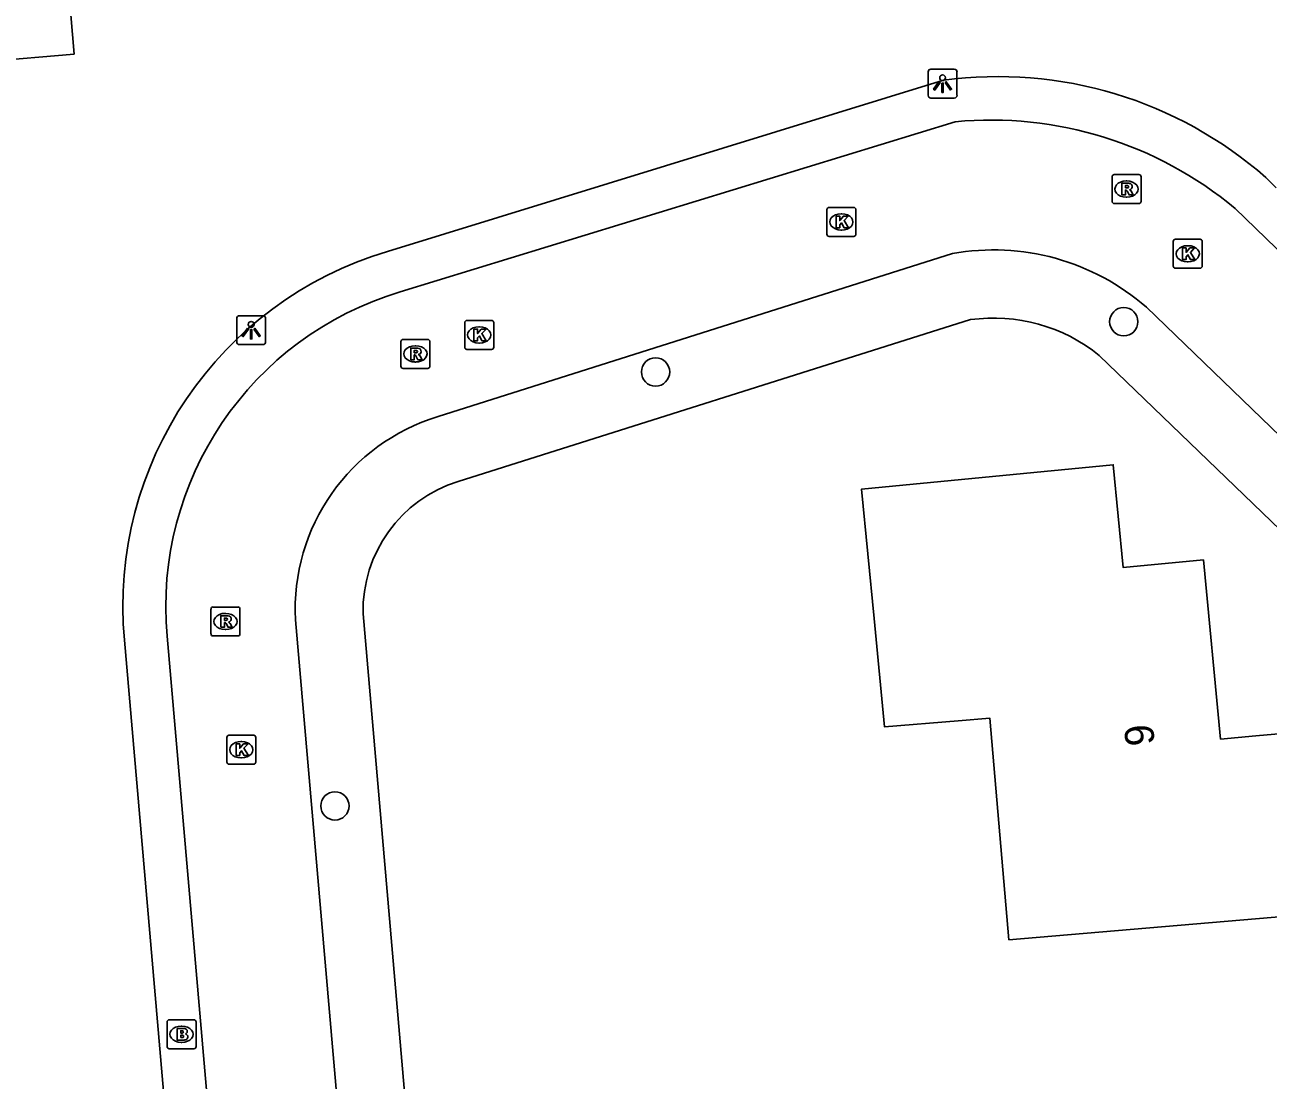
# Model space of a CAD drawing. Extents: x 163427 to 164190, y 380331 to 381641.
# Drawn here: x 164026.23 to 164069.16, y 381135.13 to 381171.56 of the extents above; entities that cross this region are included whole.
import ezdxf

# ---------------------------------------------------------------- set-up
doc = ezdxf.new("R2010")
doc.units = 0
for name, color, linetype in [('IMGEO_Boom', 7, 'Continuous'), ('IMGEO_Brandkraan', 7, 'Continuous'), ('IMGEO_Kolk', 7, 'Continuous'), ('IMGEO_Lichtpunt', 7, 'Continuous'), ('IMGEO_Pand', 7, 'Continuous'), ('IMGEO_Pand_nummerreeks', 7, 'Continuous'), ('IMGEO_Rijbaan_lokaal_open', 7, 'Continuous'), ('IMGEO_Rioolput', 7, 'Continuous'), ('IMGEO_Voetpad_open', 7, 'Continuous')]:
    doc.layers.add(name, color=color, linetype=linetype)

msp = doc.modelspace()

# ---------------------------------------------------------------- linework, layer by layer
at = {"layer": 'IMGEO_Boom'}
for centre in [(164064.17, 381161.316), (164048.004, 381159.581), (164036.933, 381144.599)]:
    msp.add_circle(centre, 0.489, dxfattribs=at)
at = {"layer": 'IMGEO_Brandkraan'}
for p, q in [((164031.135, 381136.291), (164031.135, 381137.143)), ((164031.21, 381137.217), (164032.062, 381137.217)), ((164031.623, 381136.997), (164031.648, 381136.997)), ((164032.136, 381137.143), (164032.136, 381136.291)), ((164031.646, 381136.437), (164031.621, 381136.437)), ((164032.062, 381136.217), (164031.21, 381136.217))]:
    msp.add_line(p, q, dxfattribs=at)
for points in [[(164031.135, 381136.291), (164031.135, 381137.143)], [(164031.21, 381137.217), (164032.062, 381137.217)], [(164031.483, 381136.917), (164031.483, 381136.517), (164031.696, 381136.517)], [(164031.714, 381136.917), (164031.483, 381136.917)], [(164032.136, 381137.143), (164032.136, 381136.291)], [(164031.662, 381136.836), (164031.608, 381136.836), (164031.608, 381136.76)], [(164031.608, 381136.76), (164031.661, 381136.76)], [(164031.67, 381136.684), (164031.608, 381136.684), (164031.608, 381136.603)], [(164031.608, 381136.603), (164031.67, 381136.603)], [(164032.062, 381136.217), (164031.21, 381136.217)]]:
    msp.add_lwpolyline(points, dxfattribs=at)
for centre, radius, start, end in [((164031.212, 381137.141), 0.0765, 91.552, 178.448), ((164031.212, 381137.141), 0.0765, 91.552, 178.448), ((164031.718, 381136.772), 0.145, 59.4692, 91.5367), ((164031.743, 381136.819), 0.0922, 285.5137, 58.1501), ((164032.06, 381137.141), 0.0765, 1.552, 88.448), ((164032.06, 381137.141), 0.0765, 1.552, 88.448), ((164031.663, 381136.798), 0.0379, 267.8285, 90.9355), ((164031.671, 381136.643), 0.0404, 269.8759, 90.5077), ((164031.702, 381136.768), 0.251, 268.6676, 293.5347), ((164031.748, 381136.627), 0.105, 301.3115, 78.989), ((164031.212, 381136.293), 0.0765, 181.552, 268.448), ((164031.212, 381136.293), 0.0765, 181.552, 268.448), ((164032.06, 381136.293), 0.0765, 271.552, 358.448), ((164032.06, 381136.293), 0.0765, 271.552, 358.448)]:
    msp.add_arc(centre, radius, start, end, dxfattribs=at)
for centre, major_axis, ratio, start_param, end_param in [((164031.622, 381136.717), (-0.387, 0.002), 0.722429, 4.712389, 7.853982), ((164031.647, 381136.717), (-0.39, 0.002), 0.717154, 1.570796, 4.712389)]:
    msp.add_ellipse(centre, major_axis=major_axis, ratio=ratio, start_param=start_param, end_param=end_param, dxfattribs=at)
at = {"layer": 'IMGEO_Kolk'}
for p, q in [((164053.919, 381164.334), (164053.919, 381165.186)), ((164053.994, 381165.26), (164054.846, 381165.26)), ((164054.92, 381165.186), (164054.92, 381164.334)), ((164054.407, 381165.04), (164054.432, 381165.04)), ((164054.43, 381164.48), (164054.405, 381164.48)), ((164054.846, 381164.26), (164053.994, 381164.26)), ((164065.879, 381163.235), (164065.879, 381164.087)), ((164065.954, 381164.161), (164066.806, 381164.161)), ((164066.367, 381163.941), (164066.392, 381163.941)), ((164066.88, 381164.087), (164066.88, 381163.235)), ((164066.806, 381163.161), (164065.954, 381163.161)), ((164066.39, 381163.381), (164066.365, 381163.381)), ((164041.488, 381161.36), (164042.34, 381161.36)), ((164041.413, 381160.434), (164041.413, 381161.286)), ((164041.901, 381161.14), (164041.926, 381161.14)), ((164042.414, 381161.286), (164042.414, 381160.434)), ((164041.924, 381160.58), (164041.899, 381160.58)), ((164042.34, 381160.36), (164041.488, 381160.36)), ((164033.2, 381146.115), (164033.2, 381146.967)), ((164033.275, 381147.041), (164034.127, 381147.041)), ((164033.688, 381146.821), (164033.713, 381146.821)), ((164034.201, 381146.967), (164034.201, 381146.115)), ((164034.127, 381146.041), (164033.275, 381146.041)), ((164033.711, 381146.261), (164033.686, 381146.261))]:
    msp.add_line(p, q, dxfattribs=at)
for points in [[(164053.919, 381164.334), (164053.919, 381165.186)], [(164053.994, 381165.26), (164054.846, 381165.26)], [(164054.92, 381165.186), (164054.92, 381164.334)], [(164054.24, 381164.96), (164054.363, 381164.96), (164054.363, 381164.809), (164054.493, 381164.96), (164054.657, 381164.96), (164054.511, 381164.809), (164054.664, 381164.56), (164054.512, 381164.56), (164054.427, 381164.724), (164054.363, 381164.657), (164054.363, 381164.56), (164054.24, 381164.56), (164054.24, 381164.96)], [(164054.846, 381164.26), (164053.994, 381164.26)], [(164065.879, 381163.235), (164065.879, 381164.087)], [(164065.954, 381164.161), (164066.806, 381164.161)], [(164066.88, 381164.087), (164066.88, 381163.235)], [(164066.2, 381163.861), (164066.323, 381163.861), (164066.323, 381163.71), (164066.453, 381163.861), (164066.617, 381163.861), (164066.471, 381163.71), (164066.624, 381163.461), (164066.472, 381163.461), (164066.387, 381163.625), (164066.323, 381163.558), (164066.323, 381163.461), (164066.2, 381163.461), (164066.2, 381163.861)], [(164066.806, 381163.161), (164065.954, 381163.161)], [(164041.488, 381161.36), (164042.34, 381161.36)], [(164041.413, 381160.434), (164041.413, 381161.286)], [(164041.734, 381161.06), (164041.857, 381161.06), (164041.857, 381160.909), (164041.987, 381161.06), (164042.151, 381161.06), (164042.005, 381160.909), (164042.158, 381160.66), (164042.006, 381160.66), (164041.921, 381160.824), (164041.857, 381160.757), (164041.857, 381160.66), (164041.734, 381160.66), (164041.734, 381161.06)], [(164042.414, 381161.286), (164042.414, 381160.434)], [(164042.34, 381160.36), (164041.488, 381160.36)], [(164033.2, 381146.115), (164033.2, 381146.967)], [(164033.275, 381147.041), (164034.127, 381147.041)], [(164033.521, 381146.741), (164033.644, 381146.741), (164033.644, 381146.59), (164033.774, 381146.741), (164033.938, 381146.741), (164033.792, 381146.59), (164033.945, 381146.341), (164033.793, 381146.341), (164033.708, 381146.505), (164033.644, 381146.438), (164033.644, 381146.341), (164033.521, 381146.341), (164033.521, 381146.741)], [(164034.201, 381146.967), (164034.201, 381146.115)], [(164034.127, 381146.041), (164033.275, 381146.041)]]:
    msp.add_lwpolyline(points, dxfattribs=at)
for centre, start, end in [((164053.996, 381165.184), 91.552, 178.448), ((164053.996, 381165.184), 91.552, 178.448), ((164054.844, 381165.184), 1.552, 88.448), ((164054.844, 381165.184), 1.552, 88.448), ((164053.996, 381164.336), 181.552, 268.448), ((164053.996, 381164.336), 181.552, 268.448), ((164054.844, 381164.336), 271.552, 358.448), ((164054.844, 381164.336), 271.552, 358.448), ((164065.956, 381164.085), 91.552, 178.448), ((164065.956, 381164.085), 91.552, 178.448), ((164066.804, 381164.085), 1.552, 88.448), ((164066.804, 381164.085), 1.552, 88.448), ((164065.956, 381163.237), 181.552, 268.448), ((164065.956, 381163.237), 181.552, 268.448), ((164066.804, 381163.237), 271.552, 358.448), ((164066.804, 381163.237), 271.552, 358.448), ((164041.49, 381161.284), 91.552, 178.448), ((164041.49, 381161.284), 91.552, 178.448), ((164042.338, 381161.284), 1.552, 88.448), ((164042.338, 381161.284), 1.552, 88.448), ((164041.49, 381160.436), 181.552, 268.448), ((164041.49, 381160.436), 181.552, 268.448), ((164042.338, 381160.436), 271.552, 358.448), ((164042.338, 381160.436), 271.552, 358.448), ((164033.277, 381146.965), 91.552, 178.448), ((164033.277, 381146.965), 91.552, 178.448), ((164034.125, 381146.965), 1.552, 88.448), ((164034.125, 381146.965), 1.552, 88.448), ((164033.277, 381146.117), 181.552, 268.448), ((164033.277, 381146.117), 181.552, 268.448), ((164034.125, 381146.117), 271.552, 358.448), ((164034.125, 381146.117), 271.552, 358.448)]:
    msp.add_arc(centre, 0.0765, start, end, dxfattribs=at)
for centre, major_axis, ratio, start_param, end_param in [((164054.406, 381164.76), (-0.387, 0.002), 0.722429, 4.712389, 7.853982), ((164054.431, 381164.76), (-0.39, 0.002), 0.717154, 1.570796, 4.712389), ((164066.366, 381163.661), (-0.387, 0.002), 0.722429, 4.712389, 7.853982), ((164066.391, 381163.661), (-0.39, 0.002), 0.717154, 1.570796, 4.712389), ((164041.9, 381160.86), (-0.387, 0.002), 0.722429, 4.712389, 7.853982), ((164041.925, 381160.86), (-0.39, 0.002), 0.717154, 1.570796, 4.712389), ((164033.687, 381146.541), (-0.387, 0.002), 0.722429, 4.712389, 7.853982), ((164033.712, 381146.541), (-0.39, 0.002), 0.717154, 1.570796, 4.712389)]:
    msp.add_ellipse(centre, major_axis=major_axis, ratio=ratio, start_param=start_param, end_param=end_param, dxfattribs=at)
at = {"layer": 'IMGEO_Lichtpunt'}
for p, q in [((164057.416, 381169.94), (164057.416, 381169.133)), ((164057.416, 381169.94), (164057.416, 381169.133)), ((164058.318, 381170.035), (164057.51, 381170.035)), ((164058.318, 381170.035), (164057.51, 381170.035)), ((164058.412, 381169.133), (164058.412, 381169.94)), ((164058.412, 381169.133), (164058.412, 381169.94)), ((164057.51, 381169.039), (164058.318, 381169.039)), ((164057.51, 381169.039), (164058.318, 381169.039)), ((164033.541, 381161.427), (164033.541, 381160.62)), ((164033.541, 381161.427), (164033.541, 381160.62)), ((164034.443, 381161.522), (164033.635, 381161.522)), ((164034.443, 381161.522), (164033.635, 381161.522)), ((164034.537, 381160.62), (164034.537, 381161.427)), ((164034.537, 381160.62), (164034.537, 381161.427)), ((164033.635, 381160.526), (164034.443, 381160.526)), ((164033.635, 381160.526), (164034.443, 381160.526))]:
    msp.add_line(p, q, dxfattribs=at)
for points in [[(164057.79, 381169.604), (164057.829, 381169.576), (164057.641, 381169.314), (164057.603, 381169.341), (164057.79, 381169.604)], [(164057.892, 381169.556), (164057.939, 381169.556), (164057.939, 381169.234), (164057.892, 381169.234), (164057.892, 381169.556)], [(164058.002, 381169.576), (164058.04, 381169.603), (164058.227, 381169.341), (164058.188, 381169.313), (164058.002, 381169.576)], [(164033.915, 381161.091), (164033.954, 381161.063), (164033.766, 381160.801), (164033.728, 381160.828), (164033.915, 381161.091)], [(164034.017, 381161.043), (164034.064, 381161.043), (164034.064, 381160.721), (164034.017, 381160.721), (164034.017, 381161.043)], [(164034.127, 381161.063), (164034.165, 381161.09), (164034.352, 381160.828), (164034.313, 381160.8), (164034.127, 381161.063)]]:
    msp.add_lwpolyline(points, dxfattribs=at)
for centre in [(164057.915, 381169.738), (164034.04, 381161.225)]:
    msp.add_circle(centre, 0.0994, dxfattribs=at)
for centre, start, end in [((164057.51, 381169.94), 90, 180), ((164057.51, 381169.94), 90, 180), ((164058.318, 381169.94), 0, 90), ((164058.318, 381169.94), 0, 90), ((164057.51, 381169.133), 180, 270), ((164057.51, 381169.133), 180, 270), ((164058.318, 381169.133), 270, 0), ((164058.318, 381169.133), 270, 360), ((164033.635, 381161.427), 90, 180), ((164033.635, 381161.427), 90, 180), ((164034.443, 381161.427), 0, 90), ((164034.443, 381161.427), 0, 90), ((164033.635, 381160.62), 180, 270), ((164033.635, 381160.62), 180, 270), ((164034.443, 381160.62), 270, 0), ((164034.443, 381160.62), 270, 360)]:
    msp.add_arc(centre, 0.0946, start, end, dxfattribs=at)
at = {"layer": 'IMGEO_Pand'}
for points in [[(164024.661, 381173.568), (164024.18, 381179.28), (164027.169, 381179.532), (164027.925, 381170.554), (164024.936, 381170.302)], [(164060.198, 381139.979), (164059.545, 381147.634), (164058.45, 381147.541), (164055.911, 381147.325), (164055.547, 381151.068), (164055.113, 381155.531), (164063.805, 381156.377), (164064.151, 381152.826), (164066.921, 381153.095), (164067.516, 381146.905), (164068.726, 381147.015), (164071.62, 381147.278), (164074.58, 381144.286), (164074.84, 381141.227), (164069.26, 381140.751), (164060.198, 381139.979)]]:
    msp.add_lwpolyline(points, dxfattribs=at)
at = {"layer": 'IMGEO_Rijbaan_lokaal_open'}
for points in [[(164039.183, 381162.345), (164058.35, 381168.219)], [(164068.014, 381165.227), (164112.746, 381121.956), (164141.941, 381093.714)], [(164058.253, 381163.671), (164040.501, 381158.039)], [(164138.201, 381091.126), (164109.62, 381118.71), (164064.951, 381161.82)], [(164035.572, 381151.02), (164040.416, 381095.118), (164043.083, 381064.431)], [(164038.683, 381063.659), (164036.27, 381091.227), (164031.138, 381150.457)]]:
    msp.add_lwpolyline(points, dxfattribs=at)
for centre, radius, start, end in [((164059.586, 381155.109), 13.168, 50.2079, 95.3868), ((164059.669, 381155.751), 8.045, 48.9654, 100.1382), ((164042.439, 381151.475), 11.347, 106.6767, 185.1483), ((164042.495, 381151.398), 6.934, 106.7164, 183.1277)]:
    msp.add_arc(centre, radius, start, end, dxfattribs=at)
at = {"layer": 'IMGEO_Rioolput'}
for p, q in [((164063.766, 381165.47), (164063.766, 381166.322)), ((164063.841, 381166.396), (164064.693, 381166.396)), ((164064.254, 381166.176), (164064.279, 381166.176)), ((164064.767, 381166.322), (164064.767, 381165.47)), ((164064.277, 381165.616), (164064.252, 381165.616)), ((164064.693, 381165.396), (164063.841, 381165.396)), ((164039.211, 381159.779), (164039.211, 381160.631)), ((164039.286, 381160.705), (164040.138, 381160.705)), ((164039.699, 381160.485), (164039.724, 381160.485)), ((164040.212, 381160.631), (164040.212, 381159.779)), ((164040.138, 381159.705), (164039.286, 381159.705)), ((164039.722, 381159.925), (164039.697, 381159.925)), ((164032.728, 381151.467), (164033.58, 381151.467)), ((164032.653, 381150.541), (164032.653, 381151.393)), ((164033.141, 381151.247), (164033.166, 381151.247)), ((164033.654, 381151.393), (164033.654, 381150.541)), ((164033.164, 381150.687), (164033.139, 381150.687)), ((164033.58, 381150.467), (164032.728, 381150.467))]:
    msp.add_line(p, q, dxfattribs=at)
for points in [[(164063.766, 381165.47), (164063.766, 381166.322)], [(164063.841, 381166.396), (164064.693, 381166.396)], [(164064.355, 381166.094), (164064.103, 381166.096), (164064.103, 381165.696)], [(164064.767, 381166.322), (164064.767, 381165.47)], [(164064.103, 381165.696), (164064.227, 381165.696), (164064.227, 381165.858), (164064.238, 381165.858)], [(164064.281, 381166.015), (164064.227, 381166.015), (164064.227, 381165.934)], [(164064.227, 381165.934), (164064.279, 381165.934)], [(164064.285, 381165.829), (164064.356, 381165.696), (164064.496, 381165.696), (164064.431, 381165.822)], [(164064.693, 381165.396), (164063.841, 381165.396)], [(164039.211, 381159.779), (164039.211, 381160.631)], [(164039.286, 381160.705), (164040.138, 381160.705)], [(164040.212, 381160.631), (164040.212, 381159.779)], [(164039.8, 381160.403), (164039.548, 381160.405), (164039.548, 381160.005)], [(164039.548, 381160.005), (164039.672, 381160.005), (164039.672, 381160.167), (164039.683, 381160.167)], [(164039.726, 381160.324), (164039.672, 381160.324), (164039.672, 381160.243)], [(164039.672, 381160.243), (164039.724, 381160.243)], [(164039.73, 381160.138), (164039.801, 381160.005), (164039.941, 381160.005), (164039.876, 381160.131)], [(164040.138, 381159.705), (164039.286, 381159.705)], [(164032.728, 381151.467), (164033.58, 381151.467)], [(164032.653, 381150.541), (164032.653, 381151.393)], [(164033.242, 381151.165), (164032.99, 381151.167), (164032.99, 381150.767)], [(164033.168, 381151.086), (164033.114, 381151.086), (164033.114, 381151.005)], [(164033.654, 381151.393), (164033.654, 381150.541)], [(164032.99, 381150.767), (164033.114, 381150.767), (164033.114, 381150.929), (164033.125, 381150.929)], [(164033.114, 381151.005), (164033.166, 381151.005)], [(164033.172, 381150.9), (164033.243, 381150.767), (164033.383, 381150.767), (164033.318, 381150.893)], [(164033.58, 381150.467), (164032.728, 381150.467)]]:
    msp.add_lwpolyline(points, dxfattribs=at)
for centre, radius, start, end in [((164063.843, 381166.32), 0.0765, 91.552, 178.448), ((164063.843, 381166.32), 0.0765, 91.552, 178.448), ((164064.354, 381165.984), 0.109, 350.3612, 89.416), ((164064.691, 381166.32), 0.0765, 1.552, 88.448), ((164064.691, 381166.32), 0.0765, 1.552, 88.448), ((164064.237, 381165.805), 0.0533, 26.0293, 88.6989), ((164064.263, 381166.123), 0.19, 274.7715, 282.9687), ((164064.287, 381165.919), 0.0964, 77.0061, 93.1865), ((164064.301, 381165.976), 0.0378, 276.6634, 79.6772), ((164064.352, 381165.984), 0.112, 277.5842, 350.9817), ((164064.336, 381165.769), 0.108, 29.5134, 73.7905), ((164063.843, 381165.472), 0.0765, 181.552, 268.448), ((164063.843, 381165.472), 0.0765, 181.552, 268.448), ((164064.691, 381165.472), 0.0765, 271.552, 358.448), ((164064.691, 381165.472), 0.0765, 271.552, 358.448), ((164039.288, 381160.629), 0.0765, 91.552, 178.448), ((164039.288, 381160.629), 0.0765, 91.552, 178.448), ((164040.136, 381160.629), 0.0765, 1.552, 88.448), ((164040.136, 381160.629), 0.0765, 1.552, 88.448), ((164039.682, 381160.114), 0.0533, 26.0293, 88.6989), ((164039.708, 381160.432), 0.19, 274.7715, 282.9687), ((164039.732, 381160.228), 0.0964, 77.0061, 93.1865), ((164039.746, 381160.285), 0.0378, 276.6634, 79.6772), ((164039.799, 381160.293), 0.109, 350.3612, 89.416), ((164039.797, 381160.293), 0.112, 277.5842, 350.9817), ((164039.781, 381160.078), 0.108, 29.5134, 73.7905), ((164039.288, 381159.781), 0.0765, 181.552, 268.448), ((164039.288, 381159.781), 0.0765, 181.552, 268.448), ((164040.136, 381159.781), 0.0765, 271.552, 358.448), ((164040.136, 381159.781), 0.0765, 271.552, 358.448), ((164032.73, 381151.391), 0.0765, 91.552, 178.448), ((164032.73, 381151.391), 0.0765, 91.552, 178.448), ((164033.578, 381151.391), 0.0765, 1.552, 88.448), ((164033.578, 381151.391), 0.0765, 1.552, 88.448), ((164033.174, 381150.99), 0.0964, 77.0061, 93.1865), ((164033.188, 381151.047), 0.0378, 276.6634, 79.6772), ((164033.241, 381151.055), 0.109, 350.3612, 89.416), ((164033.239, 381151.055), 0.112, 277.5842, 350.9817), ((164033.124, 381150.876), 0.0533, 26.0293, 88.6989), ((164033.15, 381151.194), 0.19, 274.7715, 282.9687), ((164033.223, 381150.84), 0.108, 29.5134, 73.7905), ((164032.73, 381150.543), 0.0765, 181.552, 268.448), ((164032.73, 381150.543), 0.0765, 181.552, 268.448), ((164033.578, 381150.543), 0.0765, 271.552, 358.448), ((164033.578, 381150.543), 0.0765, 271.552, 358.448)]:
    msp.add_arc(centre, radius, start, end, dxfattribs=at)
for centre, major_axis, ratio, start_param, end_param in [((164064.253, 381165.896), (-0.387, 0.002), 0.722429, 4.712389, 7.853982), ((164064.278, 381165.896), (-0.39, 0.002), 0.717154, 1.570796, 4.712389), ((164039.698, 381160.205), (-0.387, 0.002), 0.722429, 4.712389, 7.853982), ((164039.723, 381160.205), (-0.39, 0.002), 0.717154, 1.570796, 4.712389), ((164033.14, 381150.967), (-0.387, 0.002), 0.722429, 4.712389, 7.853982), ((164033.165, 381150.967), (-0.39, 0.002), 0.717154, 1.570796, 4.712389)]:
    msp.add_ellipse(centre, major_axis=major_axis, ratio=ratio, start_param=start_param, end_param=end_param, dxfattribs=at)
at = {"layer": 'IMGEO_Voetpad_open'}
for points in [[(164038.749, 381163.741), (164057.947, 381169.653)], [(164069.076, 381166.296), (164069.43, 381165.933)], [(164058.88, 381161.387), (164041.188, 381155.799)], [(164108.047, 381117.077), (164063.324, 381160.15)], [(164037.905, 381151.233), (164042.738, 381095.311), (164045.412, 381064.621)], [(164036.83, 381067.54), (164029.665, 381150.318)]]:
    msp.add_lwpolyline(points, dxfattribs=at)
for centre, radius, start, end in [((164059.829, 381155.768), 14.012, 48.7081, 97.7206), ((164042.388, 381151.493), 12.777, 106.5457, 185.278), ((164059.677, 381155.649), 5.793, 50.9846, 97.906), ((164042.567, 381151.344), 4.663, 107.1976, 181.3693)]:
    msp.add_arc(centre, radius, start, end, dxfattribs=at)

# ---------------------------------------------------------------- texts
at = {"layer": 'IMGEO_Pand_nummerreeks'}
msp.add_text('6', height=1, rotation=275.4887, dxfattribs=at).set_placement((164064.176, 381147.367))

doc.saveas('drawing.dxf')
